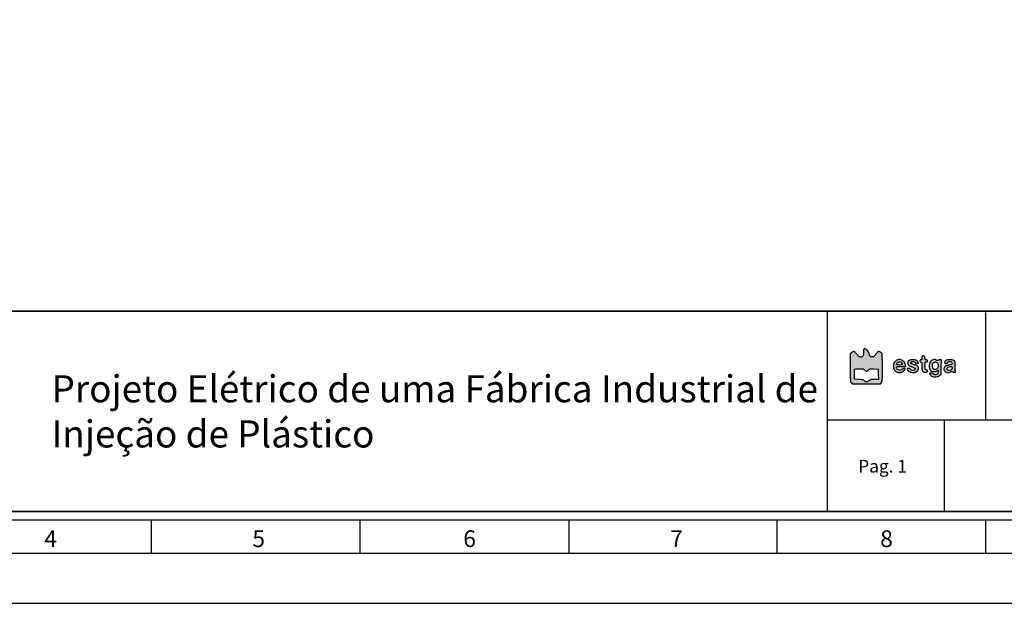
# Model space of a CAD drawing. Header units: millimetres. Extents: x -559 to 10735, y -2326 to 222.
# Tile 612 of 656: x 6853 to 7086, y -1013 to -875. Entities that reach past the tile are written whole.
import ezdxf

# ---------------------------------------------------------------- set-up
doc = ezdxf.new("R2010")
doc.units = ezdxf.units.MM
doc.header["$LTSCALE"] = 4
doc.layers.add('Modelo', color=251, linetype='Continuous')
doc.layers.add('Texto Cabeçalho', color=3, linetype='Continuous')

msp = doc.modelspace()

# ---------------------------------------------------------------- hatches: boundary and pattern name
at = {"layer": 'Texto Cabeçalho'}
h = msp.add_hatch(color=256, dxfattribs=at)
h.dxf.hatch_style = 1
h.paths.add_polyline_path([(7054.78, -954.53, -0.103369), (7054.54, -954.37, -0.100368), (7054.38, -954.12, -0.089615), (7054.33, -953.81, 0.138861), (7054.24, -953.48, 0.04933), (7053.93, -953.08, 0.049188), (7053.56, -952.75, 0.157567), (7053.25, -952.65, 0.119218), (7053.12, -952.69, 0.19762), (7053.04, -952.78, 0.071776), (7053.01, -952.97, 0.007282), (7053, -953.43, -0.03039), (7052.96, -954, -0.109263), (7052.84, -954.34, -0.162003), (7052.62, -954.53, -0.093147), (7052.28, -954.59, -0.088417), (7052.08, -954.56, -0.074351), (7051.9, -954.46, -0.047695), (7051.69, -954.26, -0.013943), (7051.41, -953.93, 0.016235), (7051.19, -953.68, 0.021586), (7050.98, -953.46, 0.019562), (7050.79, -953.3, 0.160613), (7050.69, -953.27, 0.105218), (7050.59, -953.28, 0.031288), (7050.46, -953.35, 0.029869), (7050.31, -953.44, 0.028262), (7050.17, -953.56), (7049.85, -953.85), (7049.85, -957.11, 0.001459), (7049.86, -959.1, 0.014831), (7049.89, -959.92, 0.036596), (7049.95, -960.38, 0.117837), (7050.08, -960.66), (7050.32, -960.94), (7053.66, -960.94), (7057.01, -960.94), (7057.24, -960.64, 0.110111), (7057.37, -960.36, 0.037202), (7057.44, -959.9, 0.01517), (7057.47, -959.09, 0.001536), (7057.47, -957.17, 0.00222), (7057.47, -955.94, 0.00338), (7057.45, -954.88, 0.001252), (7057.43, -953.96, 0.085167), (7057.4, -953.81, 0.1341), (7057.27, -953.62, 0.046674), (7056.99, -953.44, 0.046093), (7056.68, -953.32, 0.175615), (7056.49, -953.33, 0.095071), (7056.4, -953.38, 0.011188), (7056.24, -953.55, 0.013085), (7056.05, -953.76, 0.010367), (7055.86, -953.99, -0.016413), (7055.62, -954.29, -0.050954), (7055.43, -954.46, -0.075762), (7055.25, -954.56, -0.085445), (7055.07, -954.59, -0.100623)])
h.paths.add_polyline_path([(7054.84, -957.39, -0.006824), (7055.45, -957.4), (7056.45, -957.43), (7056.48, -958.67), (7056.52, -959.91), (7055.54, -959.91, 0.008317), (7054.97, -959.92, 0.049732), (7054.67, -959.96, 0.085353), (7054.46, -960.05, 0.053245), (7054.26, -960.22, -0.051848), (7053.99, -960.43, -0.137763), (7053.76, -960.5, -0.141522), (7053.53, -960.45, -0.055915), (7053.27, -960.25, 0.066463), (7053.07, -960.11, 0.061609), (7052.84, -960.02, 0.037581), (7052.5, -959.96, 0.008945), (7051.93, -959.91), (7050.88, -959.85), (7050.85, -958.77, -0.005737), (7050.84, -958.35, -0.007758), (7050.84, -957.97, -0.005495), (7050.85, -957.64, -0.080952), (7050.87, -957.53, -0.226456), (7050.95, -957.46, -0.042121), (7051.16, -957.41, -0.028091), (7051.48, -957.38, -0.008218), (7051.97, -957.37, -0.007127), (7052.59, -957.38, -0.049297), (7052.89, -957.42, -0.091664), (7053.09, -957.51, -0.058119), (7053.29, -957.68, 0.049987), (7053.54, -957.9, 0.158555), (7053.75, -957.96, 0.161487), (7053.95, -957.89, 0.052373), (7054.19, -957.67, -0.055528), (7054.38, -957.5, -0.105577), (7054.56, -957.41, -0.055162)], flags=16)
at = {"layer": 'Texto Cabeçalho', "true_color": 0x000000}
h = msp.add_hatch(color=18, dxfattribs=at)
h.dxf.hatch_style = 1
h.paths.add_polyline_path([(7060.85, -956.94, -0.113871), (7060.99, -956.88, -0.04008), (7061.28, -956.85, -0.005228), (7061.9, -956.85), (7063.01, -956.85), (7062.93, -956.46, 0.048578), (7062.81, -956.07, 0.065059), (7062.63, -955.75, 0.068572), (7062.38, -955.5, 0.062515), (7062.06, -955.32, 0.023173), (7061.73, -955.2, 0.080221), (7061.51, -955.17, 0.075403), (7061.27, -955.21, 0.018955), (7060.91, -955.34, 0.076875), (7060.56, -955.56, 0.080553), (7060.29, -955.87, 0.076557), (7060.13, -956.26, 0.060775), (7060.07, -956.72, 0.052656), (7060.12, -957.18, 0.074597), (7060.27, -957.57, 0.080636), (7060.51, -957.88, 0.074541), (7060.84, -958.1, 0.034396), (7061.19, -958.24, 0.065799), (7061.48, -958.29, 0.069298), (7061.77, -958.26, 0.042275), (7062.09, -958.15, 0.054982), (7062.34, -958.01, 0.036275), (7062.59, -957.8, 0.034641), (7062.8, -957.58, 0.160063), (7062.85, -957.42, 0.390518), (7062.78, -957.34, 0.056062), (7062.52, -957.34, 0.050936), (7062.24, -957.4, 0.117799), (7062.05, -957.51, -0.16673), (7061.71, -957.68, -0.120242), (7061.28, -957.63, -0.124135), (7060.93, -957.39, -0.18266), (7060.8, -957.05, -0.238399)])
h.paths.add_polyline_path([(7060.85, -956.21, -0.091609), (7060.99, -955.99, -0.108903), (7061.2, -955.84, -0.078201), (7061.49, -955.77, -0.081241), (7061.78, -955.79, -0.13845), (7061.98, -955.9, -0.062207), (7062.04, -955.97, -0.039117), (7062.09, -956.07, -0.038824), (7062.12, -956.17, -0.056382), (7062.13, -956.27, -0.139014), (7062.1, -956.38, -0.168808), (7062.02, -956.44, -0.074881), (7061.85, -956.48, -0.012599), (7061.53, -956.48, -0.02814), (7061.1, -956.46, -0.156678), (7060.89, -956.36, -0.311186)], flags=16)
h.paths.add_polyline_path([(7064.04, -956.78, 0.01235), (7064.67, -956.98, -0.055419), (7065.03, -957.14, -0.154763), (7065.21, -957.33, -0.239194), (7065.2, -957.54, -0.128236), (7065.02, -957.73, -0.132572), (7064.8, -957.8, -0.077903), (7064.51, -957.76, -0.080674), (7064.26, -957.65, -0.168057), (7064.13, -957.48, 0.202023), (7064.03, -957.35, 0.079859), (7063.8, -957.28, 0.076974), (7063.55, -957.28, 0.15765), (7063.38, -957.37, 0.332869), (7063.36, -957.53, 0.066485), (7063.55, -957.79, 0.056587), (7063.85, -958.04, 0.072154), (7064.17, -958.19, 0.083014), (7064.83, -958.27, 0.097651), (7065.43, -958.13, 0.116791), (7065.86, -957.79, 0.163369), (7066.03, -957.34, 0.072663), (7065.99, -957.02, 0.122125), (7065.86, -956.79, 0.102823), (7065.62, -956.61, 0.04161), (7065.23, -956.48, -0.012751), (7064.74, -956.34, -0.042101), (7064.43, -956.22, -0.07158), (7064.25, -956.09, -0.207626), (7064.19, -955.95, -0.255969), (7064.27, -955.81, -0.085662), (7064.5, -955.71, -0.073886), (7064.79, -955.69, -0.10615), (7065.04, -955.76, -0.026102), (7065.13, -955.81, -0.033758), (7065.21, -955.87, -0.049946), (7065.28, -955.96, 0.44107), (7065.3, -956.01, 0.040945), (7065.38, -956.03, 0.036019), (7065.5, -956.05, 0.022477), (7065.64, -956.06, 0.006342), (7065.78, -956.06, 0.010544), (7065.9, -956.05, 0.004395), (7065.99, -956.05, 0.389495), (7066, -956.04, 0.121245), (7065.96, -955.88, 0.029603), (7065.82, -955.64, 0.028452), (7065.65, -955.43, 0.14911), (7065.53, -955.35, 0.027359), (7065.15, -955.27, 0.027599), (7064.76, -955.23, 0.029348), (7064.4, -955.23, 0.052114), (7064.11, -955.28, 0.051808), (7063.79, -955.41, 0.112549), (7063.59, -955.59, 0.119902), (7063.49, -955.82, 0.063393), (7063.48, -956.14, 0.088373), (7063.56, -956.42, 0.126496), (7063.72, -956.61, 0.068854)])
h.paths.add_polyline_path([(7067.59, -955.09, -0.022931), (7067.57, -954.86, 0.099329), (7067.52, -954.57, 0.135439), (7067.35, -954.36, 0.177459), (7067.13, -954.29, 0.181757), (7066.93, -954.39, 0.133829), (7066.9, -954.44, 0.022028), (7066.87, -954.56, 0.022866), (7066.85, -954.71, 0.018427), (7066.85, -954.87, -0.024804), (7066.84, -955.08, -0.110756), (7066.8, -955.19, -0.174053), (7066.73, -955.25, -0.085474), (7066.61, -955.27, 0.071854), (7066.5, -955.29, 0.117651), (7066.43, -955.33, 0.122574), (7066.38, -955.4, 0.082072), (7066.36, -955.5, 0.097504), (7066.38, -955.59, 0.076301), (7066.44, -955.68, 0.074004), (7066.51, -955.75, 0.081717), (7066.61, -955.79, -0.145612), (7066.74, -955.87, -0.130186), (7066.81, -956.01, -0.049038), (7066.84, -956.28, -0.005703), (7066.85, -956.88, 0.014049), (7066.87, -957.6, 0.10478), (7066.96, -957.93, 0.190915), (7067.15, -958.1, 0.068962), (7067.51, -958.18, 0.011052), (7067.89, -958.2, 0.089181), (7068.07, -958.17, 0.209026), (7068.15, -958.09, 0.103767), (7068.18, -957.95, 0.102549), (7068.16, -957.85, 0.09348), (7068.1, -957.76, 0.080963), (7068, -957.69, 0.055091), (7067.88, -957.64, -0.085661), (7067.71, -957.57, -0.172689), (7067.62, -957.45, -0.068807), (7067.58, -957.23, -0.006072), (7067.57, -956.66, -0.005), (7067.58, -956.08, -0.07577), (7067.62, -955.88, -0.227977), (7067.7, -955.79, -0.088152), (7067.88, -955.76, 0.044917), (7068.02, -955.74, 0.124433), (7068.11, -955.7, 0.149479), (7068.16, -955.63, 0.07578), (7068.18, -955.52, 0.07578), (7068.16, -955.4, 0.149479), (7068.11, -955.33, 0.124433), (7068.02, -955.29, 0.044917), (7067.88, -955.27, -0.050044), (7067.71, -955.26, -0.186049), (7067.63, -955.2, -0.136666)])
h.paths.add_polyline_path([(7071.47, -955.27), (7071.1, -955.27, 0.033181), (7070.96, -955.28, 0.043568), (7070.84, -955.31, 0.050115), (7070.74, -955.35, 0.187636), (7070.7, -955.4, -0.247449), (7070.66, -955.44, -0.10686), (7070.57, -955.45, -0.060386), (7070.45, -955.42, -0.023082), (7070.3, -955.34, 0.019444), (7070.04, -955.22, 0.077502), (7069.87, -955.18, 0.074546), (7069.69, -955.19, 0.017156), (7069.4, -955.26, 0.196809), (7068.85, -955.69, 0.106383), (7068.59, -956.52, 0.105474), (7068.68, -957.39, 0.191241), (7069.14, -957.93, 0.085158), (7069.44, -958.03, 0.050096), (7069.81, -958.05, 0.050301), (7070.18, -957.99, 0.090587), (7070.45, -957.87, -0.012552), (7070.62, -957.75, -0.257457), (7070.68, -957.75, -0.273567), (7070.72, -957.8, -0.013884), (7070.72, -958, -0.05592), (7070.68, -958.35, -0.118454), (7070.56, -958.59, -0.135537), (7070.36, -958.73, -0.084417), (7070.07, -958.78, -0.04037), (7069.9, -958.77, -0.038681), (7069.74, -958.73, -0.041248), (7069.6, -958.67, -0.099612), (7069.51, -958.6, 0.147033), (7069.33, -958.48, 0.057385), (7069.02, -958.42, 0.064117), (7068.75, -958.44, 0.359237), (7068.66, -958.55, 0.130215), (7068.68, -958.61, 0.023416), (7068.75, -958.72, 0.023868), (7068.85, -958.85, 0.019589), (7068.96, -958.97, 0.128655), (7069.37, -959.21, 0.067817), (7069.95, -959.29, 0.066219), (7070.56, -959.21, 0.103511), (7071.02, -958.98), (7071.39, -958.68), (7071.43, -956.98)])
h.paths.add_polyline_path([(7070.68, -956.35, -0.078162), (7070.72, -956.71, -0.08106), (7070.64, -957.06, -0.110055), (7070.46, -957.33, -0.05576), (7070.23, -957.49, -0.113803), (7070.02, -957.56, -0.118156), (7069.81, -957.52, -0.06293), (7069.58, -957.39, -0.1635), (7069.39, -957.11, -0.06554), (7069.33, -956.65, -0.065846), (7069.38, -956.2, -0.17401), (7069.56, -955.93, -0.081368), (7069.83, -955.8, -0.102035), (7070.1, -955.77, -0.109501), (7070.34, -955.85, -0.106286), (7070.53, -956.03, -0.089684)], flags=16)
h.paths.add_polyline_path([(7074.71, -956.04, 0.036016), (7074.68, -955.71, 0.07733), (7074.61, -955.52, 0.153756), (7074.5, -955.41, 0.069667), (7074.19, -955.3, 0.029511), (7073.75, -955.23, 0.029541), (7073.28, -955.22, 0.051631), (7072.91, -955.27, 0.085642), (7072.47, -955.46, 0.13911), (7072.21, -955.76, 0.300432), (7072.25, -956, 0.213781), (7072.51, -956.12, 0.056561), (7072.65, -956.1, 0.059268), (7072.79, -956.05, 0.06217), (7072.91, -955.98, 0.075491), (7072.99, -955.88, -0.163422), (7073.24, -955.67, -0.138242), (7073.59, -955.64, -0.151603), (7073.88, -955.79, -0.198567), (7073.99, -956.06, -0.109936), (7073.95, -956.25, -0.167168), (7073.83, -956.37, -0.0704), (7073.59, -956.45, -0.008633), (7073.04, -956.55, 0.031451), (7072.82, -956.6, 0.027553), (7072.6, -956.67, 0.028543), (7072.41, -956.77, 0.070294), (7072.28, -956.86, 0.107636), (7072.1, -957.14, 0.108361), (7072.06, -957.47, 0.106663), (7072.15, -957.79, 0.101341), (7072.37, -958.05, 0.072013), (7072.67, -958.22, 0.083264), (7072.98, -958.29, 0.077928), (7073.32, -958.25, 0.054111), (7073.68, -958.11, -0.023082), (7073.84, -958.04, -0.060386), (7073.96, -958, -0.10686), (7074.04, -958.01, -0.247449), (7074.09, -958.05, 0.188788), (7074.13, -958.1, 0.049671), (7074.22, -958.14, 0.043241), (7074.35, -958.17, 0.032838), (7074.5, -958.18, 0.022226), (7074.68, -958.17, 0.123286), (7074.77, -958.14, 0.241912), (7074.8, -958.08, 0.102416), (7074.79, -957.99, -0.071957), (7074.76, -957.86, -0.005942), (7074.74, -957.52, -0.007853), (7074.72, -957.11, -0.005973), (7074.71, -956.66, 0.006065)])
h.paths.add_polyline_path([(7073.93, -956.9, -0.172242), (7073.97, -956.99, -0.047364), (7073.99, -957.14, -0.096839), (7073.94, -957.4, -0.097339), (7073.79, -957.62, -0.098406), (7073.58, -957.76, -0.101383), (7073.33, -957.81, -0.098385), (7073.09, -957.77, -0.121124), (7072.91, -957.63, -0.129792), (7072.82, -957.44, -0.122461), (7072.83, -957.22, -0.103308), (7072.92, -957.06, -0.109403), (7073.07, -956.96, -0.071406), (7073.3, -956.89, -0.022133), (7073.66, -956.86, -0.034533), (7073.83, -956.87, -0.151976)], flags=16)

# ---------------------------------------------------------------- linework, layer by layer
at = {"layer": 'Modelo'}
for p, q in [((7044.41, -943.73), (7044.41, -991.19)), ((7082, -969.44), (7082, -944.06)), ((7044.41, -969.44), (7230.27, -969.44)), ((7072.09, -969.44), (7072.09, -991.19)), ((6884.25, -1001.07), (6884.25, -993.16)), ((6933.68, -1001.07), (6933.68, -993.16)), ((6983.11, -993.16), (6983.11, -1001.07)), ((7032.54, -1001.07), (7032.54, -993.16)), ((7081.98, -1001.07), (7081.98, -993.16)), ((6785.38, -1001.07), (7232.25, -1001.07)), ((6785.38, -1001.07), (6884.25, -1001.07)), ((6884.25, -1001.07), (6983.11, -1001.07)), ((6983.11, -1001.07), (7081.98, -1001.07)), ((7081.98, -1001.07), (7180.84, -1001.07))]:
    msp.add_line(p, q, dxfattribs=at)
for points in [[(6664.77, -1012.94), (7252.02, -1012.94), (7252.02, -597.7), (6664.77, -597.7)], [(6684.54, -993.16), (7232.25, -993.16), (7232.25, -617.48), (6684.54, -617.48)], [(7230.27, -991.19), (6686.52, -991.19), (6686.52, -619.45), (7230.27, -619.45)], [(6686.52, -943.73), (7230.27, -943.73), (7230.27, -991.19), (6686.52, -991.19)], [(7230.27, -943.73), (6686.52, -943.73), (6686.52, -991.19), (7230.27, -991.19)], [(6836.79, -943.73), (7044.41, -943.73), (7044.41, -991.19), (6836.79, -991.19)]]:
    msp.add_lwpolyline(points, close=True, dxfattribs=at)
at = {"layer": 'Texto Cabeçalho'}
for points in [[(7053, -953.43, -0.03039), (7052.96, -954, -0.109263), (7052.84, -954.34, -0.162002), (7052.62, -954.53, -0.093148), (7052.28, -954.59, -0.088414), (7052.08, -954.56, -0.074352), (7051.9, -954.46, -0.047695), (7051.69, -954.26, -0.013943), (7051.41, -953.93, 0.016236), (7051.19, -953.68, 0.021587), (7050.98, -953.46, 0.01956), (7050.79, -953.3, 0.160613), (7050.69, -953.27, 0.105217), (7050.59, -953.28, 0.031287), (7050.46, -953.35, 0.02987), (7050.31, -953.44, 0.028262), (7050.17, -953.56), (7049.85, -953.85), (7049.85, -957.11, 0.001459), (7049.86, -959.1, 0.014831), (7049.89, -959.92, 0.036596), (7049.95, -960.38, 0.117837), (7050.08, -960.66), (7050.32, -960.94), (7053.66, -960.94), (7057.01, -960.94), (7057.24, -960.64, 0.110111), (7057.37, -960.36, 0.037202), (7057.44, -959.9, 0.01517), (7057.47, -959.09, 0.001536), (7057.47, -957.17, 0.00222), (7057.47, -955.94, 0.00338), (7057.45, -954.88, 0.001252), (7057.43, -953.96, 0.085167), (7057.4, -953.81, 0.1341), (7057.27, -953.62, 0.046674), (7056.99, -953.44, 0.046093), (7056.68, -953.32, 0.175615), (7056.49, -953.33, 0.095071), (7056.4, -953.38, 0.011196), (7056.24, -953.55, 0.013078), (7056.05, -953.76, 0.010367), (7055.86, -953.99, -0.016413), (7055.62, -954.29, -0.050954), (7055.43, -954.46, -0.075762), (7055.25, -954.56, -0.085443), (7055.07, -954.59, -0.100625), (7054.78, -954.53, -0.103356), (7054.54, -954.37, -0.100381), (7054.38, -954.12, -0.089614), (7054.33, -953.81, 0.13886), (7054.24, -953.48, 0.04933), (7053.93, -953.08, 0.049188), (7053.56, -952.75, 0.157567), (7053.25, -952.65, 0.119219), (7053.12, -952.69, 0.197619), (7053.04, -952.78, 0.071776), (7053.01, -952.97, 0.007282)], [(7053.29, -957.68, 0.049987), (7053.54, -957.9, 0.158555), (7053.75, -957.96, 0.161487), (7053.95, -957.89, 0.052373), (7054.19, -957.67, -0.055528), (7054.38, -957.5, -0.105578), (7054.56, -957.41, -0.055162), (7054.84, -957.39, -0.006824), (7055.45, -957.4), (7056.45, -957.43), (7056.48, -958.67), (7056.52, -959.91), (7055.54, -959.91, 0.008317), (7054.97, -959.92, 0.049732), (7054.67, -959.96, 0.085354), (7054.46, -960.05, 0.053245), (7054.26, -960.22, -0.051848), (7053.99, -960.43, -0.137763), (7053.76, -960.5, -0.141522), (7053.53, -960.45, -0.055915), (7053.27, -960.25, 0.066463), (7053.07, -960.11, 0.061609), (7052.84, -960.02, 0.037581), (7052.5, -959.96, 0.008945), (7051.93, -959.91), (7050.88, -959.85), (7050.85, -958.77, -0.005737), (7050.84, -958.35, -0.007759), (7050.84, -957.97, -0.005495), (7050.85, -957.64, -0.080952), (7050.87, -957.53, -0.226456), (7050.95, -957.46, -0.042121), (7051.16, -957.41, -0.028091), (7051.48, -957.38, -0.008218), (7051.97, -957.37, -0.007127), (7052.59, -957.38, -0.049297), (7052.89, -957.42, -0.091664), (7053.09, -957.51, -0.058119)]]:
    msp.add_lwpolyline(points, format="xyb", close=True, dxfattribs=at)
at = {"layer": 'Texto Cabeçalho', "color": 18, "true_color": 0x000000}
for points in [[(7066.93, -954.39, 0.13383), (7066.9, -954.44, 0.022027), (7066.87, -954.56, 0.022866), (7066.85, -954.71, 0.018427), (7066.85, -954.87, -0.024804), (7066.84, -955.08, -0.110756), (7066.8, -955.19, -0.174054), (7066.73, -955.25, -0.085474), (7066.61, -955.27, 0.071854), (7066.5, -955.29, 0.117651), (7066.43, -955.33, 0.122573), (7066.38, -955.4, 0.082074), (7066.36, -955.5, 0.097502), (7066.38, -955.59, 0.076311), (7066.44, -955.68, 0.073995), (7066.51, -955.75, 0.081717), (7066.61, -955.79, -0.145614), (7066.74, -955.87, -0.130184), (7066.81, -956.01, -0.049038), (7066.84, -956.28, -0.005703), (7066.85, -956.88, 0.014049), (7066.87, -957.6, 0.10478), (7066.96, -957.93, 0.190915), (7067.15, -958.1, 0.068962), (7067.51, -958.18, 0.011052), (7067.89, -958.2, 0.089181), (7068.07, -958.17, 0.209026), (7068.15, -958.09, 0.103767), (7068.18, -957.95, 0.102549), (7068.16, -957.85, 0.09348), (7068.1, -957.76, 0.080962), (7068, -957.69, 0.055092), (7067.88, -957.64, -0.085661), (7067.71, -957.57, -0.172688), (7067.62, -957.45, -0.068807), (7067.58, -957.23, -0.006069), (7067.57, -956.66, -0.005003), (7067.58, -956.08, -0.07577), (7067.62, -955.88, -0.227976), (7067.7, -955.79, -0.088152), (7067.88, -955.76, 0.044917), (7068.02, -955.74, 0.124434), (7068.11, -955.7, 0.149477), (7068.16, -955.63, 0.07578), (7068.18, -955.52, 0.07578), (7068.16, -955.4, 0.149477), (7068.11, -955.33, 0.124434), (7068.02, -955.29, 0.044917), (7067.88, -955.27, -0.050044), (7067.71, -955.26, -0.186049), (7067.63, -955.2, -0.136666), (7067.59, -955.09, -0.022931), (7067.57, -954.86, 0.099329), (7067.52, -954.57, 0.135439), (7067.35, -954.36, 0.177459), (7067.13, -954.29, 0.181757)], [(7060.91, -955.34, 0.076875), (7060.56, -955.56, 0.080556), (7060.29, -955.87, 0.076556), (7060.13, -956.26, 0.060774), (7060.07, -956.72, 0.052657), (7060.12, -957.18, 0.074597), (7060.27, -957.57, 0.080632), (7060.51, -957.88, 0.074544), (7060.84, -958.1, 0.034396), (7061.19, -958.24, 0.065799), (7061.48, -958.29, 0.069299), (7061.77, -958.26, 0.042275), (7062.09, -958.15, 0.054984), (7062.34, -958.01, 0.036273), (7062.59, -957.8, 0.034643), (7062.8, -957.58, 0.160063), (7062.85, -957.42, 0.390517), (7062.78, -957.34, 0.056063), (7062.52, -957.34, 0.050935), (7062.24, -957.4, 0.117799), (7062.05, -957.51, -0.166731), (7061.71, -957.68, -0.120236), (7061.28, -957.63, -0.12414), (7060.93, -957.39, -0.18266), (7060.8, -957.05, -0.238398), (7060.85, -956.94, -0.113871), (7060.99, -956.88, -0.04008), (7061.28, -956.85, -0.005228), (7061.9, -956.85), (7063.01, -956.85), (7062.93, -956.46, 0.048578), (7062.81, -956.07, 0.065057), (7062.63, -955.75, 0.068575), (7062.38, -955.5, 0.062514), (7062.06, -955.32, 0.023173), (7061.73, -955.2, 0.08022), (7061.51, -955.17, 0.075404), (7061.27, -955.21, 0.018955)], [(7061.98, -955.9, -0.062206), (7062.04, -955.97, -0.039117), (7062.09, -956.07, -0.038823), (7062.12, -956.17, -0.056383), (7062.13, -956.27, -0.139013), (7062.1, -956.38, -0.168809), (7062.02, -956.44, -0.074881), (7061.85, -956.48, -0.012599), (7061.53, -956.48, -0.028141), (7061.1, -956.46, -0.156678), (7060.89, -956.36, -0.311186), (7060.85, -956.21, -0.09161), (7060.99, -955.99, -0.108903), (7061.2, -955.84, -0.078199), (7061.49, -955.77, -0.081243), (7061.78, -955.79, -0.138452)], [(7064.11, -955.28, 0.051806), (7063.79, -955.41, 0.112553), (7063.59, -955.59, 0.119897), (7063.49, -955.82, 0.063394), (7063.48, -956.14, 0.088372), (7063.56, -956.42, 0.126496), (7063.72, -956.61, 0.068854), (7064.04, -956.78, 0.01235), (7064.67, -956.98, -0.055419), (7065.03, -957.14, -0.154763), (7065.21, -957.33, -0.239194), (7065.2, -957.54, -0.128234), (7065.02, -957.73, -0.132575), (7064.8, -957.8, -0.077903), (7064.51, -957.76, -0.080674), (7064.26, -957.65, -0.168057), (7064.13, -957.48, 0.202023), (7064.03, -957.35, 0.079858), (7063.8, -957.28, 0.076975), (7063.55, -957.28, 0.15765), (7063.38, -957.37, 0.332868), (7063.36, -957.53, 0.066484), (7063.55, -957.79, 0.056587), (7063.85, -958.04, 0.072154), (7064.17, -958.19, 0.083015), (7064.83, -958.27, 0.09765), (7065.43, -958.13, 0.11679), (7065.86, -957.79, 0.163367), (7066.03, -957.34, 0.072664), (7065.99, -957.02, 0.122124), (7065.86, -956.79, 0.102824), (7065.62, -956.61, 0.04161), (7065.23, -956.48, -0.012751), (7064.74, -956.34, -0.042101), (7064.43, -956.22, -0.07158), (7064.25, -956.09, -0.207626), (7064.19, -955.95, -0.255969), (7064.27, -955.81, -0.085662), (7064.5, -955.71, -0.073885), (7064.79, -955.69, -0.106152), (7065.04, -955.76, -0.026101), (7065.13, -955.81, -0.03376), (7065.21, -955.87, -0.035864), (7065.26, -955.93, -0.175941), (7065.28, -955.97, 0.30201), (7065.3, -956.01, 0.040944), (7065.38, -956.03, 0.03602), (7065.5, -956.05, 0.022477), (7065.64, -956.06, 0.006342), (7065.78, -956.06, 0.010545), (7065.9, -956.05, 0.004395), (7065.99, -956.05, 0.389495), (7066, -956.04, 0.121245), (7065.96, -955.88, 0.029611), (7065.82, -955.64, 0.028445), (7065.65, -955.43, 0.149111), (7065.53, -955.35, 0.027359), (7065.15, -955.27, 0.027599), (7064.76, -955.23, 0.029348), (7064.4, -955.23, 0.052116)], [(7069.4, -955.26, 0.196809), (7068.85, -955.69, 0.106383), (7068.59, -956.52, 0.105474), (7068.68, -957.39, 0.191244), (7069.14, -957.93, 0.085154), (7069.44, -958.03, 0.050096), (7069.81, -958.05, 0.050301), (7070.18, -957.99, 0.090587), (7070.45, -957.87, -0.012552), (7070.62, -957.75, -0.257457), (7070.68, -957.75, -0.273567), (7070.72, -957.8, -0.013884), (7070.72, -958, -0.05592), (7070.68, -958.35, -0.118454), (7070.56, -958.59, -0.135536), (7070.36, -958.73, -0.084417), (7070.07, -958.78, -0.040357), (7069.9, -958.77, -0.038692), (7069.74, -958.73, -0.041249), (7069.6, -958.67, -0.099612), (7069.51, -958.6, 0.147033), (7069.33, -958.48, 0.057383), (7069.02, -958.42, 0.064119), (7068.75, -958.44, 0.359236), (7068.66, -958.55, 0.130216), (7068.68, -958.61, 0.023416), (7068.75, -958.72, 0.023867), (7068.85, -958.85, 0.01959), (7068.96, -958.97, 0.128655), (7069.37, -959.21, 0.067817), (7069.95, -959.29, 0.066219), (7070.56, -959.21, 0.103511), (7071.02, -958.98), (7071.39, -958.68), (7071.43, -956.98), (7071.47, -955.27), (7071.1, -955.27, 0.033181), (7070.96, -955.28, 0.043567), (7070.84, -955.31, 0.050115), (7070.74, -955.35, 0.187636), (7070.7, -955.4, -0.24745), (7070.66, -955.44, -0.106859), (7070.57, -955.45, -0.060386), (7070.45, -955.42, -0.023082), (7070.3, -955.34, 0.019444), (7070.04, -955.22, 0.077509), (7069.87, -955.18, 0.07454), (7069.69, -955.19, 0.017156)], [(7070.53, -956.03, -0.089685), (7070.68, -956.35, -0.078159), (7070.72, -956.71, -0.081063), (7070.64, -957.06, -0.110055), (7070.46, -957.33, -0.05576), (7070.23, -957.49, -0.113798), (7070.02, -957.56, -0.118162), (7069.81, -957.52, -0.06293), (7069.58, -957.39, -0.1635), (7069.39, -957.11, -0.06554), (7069.33, -956.65, -0.065846), (7069.38, -956.2, -0.174009), (7069.56, -955.93, -0.081369), (7069.83, -955.8, -0.102035), (7070.1, -955.77, -0.1095), (7070.34, -955.85, -0.106285)], [(7072.91, -955.27, 0.085643), (7072.47, -955.46, 0.139111), (7072.21, -955.76, 0.30043), (7072.25, -956, 0.213781), (7072.51, -956.12, 0.056559), (7072.65, -956.1, 0.059271), (7072.79, -956.05, 0.062169), (7072.91, -955.98, 0.075491), (7072.99, -955.88, -0.163421), (7073.24, -955.67, -0.138241), (7073.59, -955.64, -0.151604), (7073.88, -955.79, -0.198569), (7073.99, -956.06, -0.109935), (7073.95, -956.25, -0.167168), (7073.83, -956.37, -0.0704), (7073.59, -956.45, -0.008633), (7073.04, -956.55, 0.031451), (7072.82, -956.6, 0.027552), (7072.6, -956.67, 0.028544), (7072.41, -956.77, 0.070293), (7072.28, -956.86, 0.107636), (7072.1, -957.14, 0.108364), (7072.06, -957.47, 0.106657), (7072.15, -957.79, 0.101343), (7072.37, -958.05, 0.072013), (7072.67, -958.22, 0.083267), (7072.98, -958.29, 0.077925), (7073.32, -958.25, 0.054111), (7073.68, -958.11, -0.023082), (7073.84, -958.04, -0.060386), (7073.96, -958, -0.106859), (7074.04, -958.01, -0.24745), (7074.09, -958.05, 0.188788), (7074.13, -958.1, 0.049672), (7074.22, -958.14, 0.043241), (7074.35, -958.17, 0.032837), (7074.5, -958.18, 0.022226), (7074.68, -958.17, 0.123286), (7074.77, -958.14, 0.241912), (7074.8, -958.08, 0.102416), (7074.79, -957.99, -0.071957), (7074.76, -957.86, -0.005943), (7074.74, -957.52, -0.007853), (7074.72, -957.11, -0.005973), (7074.71, -956.66, 0.006065), (7074.71, -956.04, 0.036016), (7074.68, -955.71, 0.07733), (7074.61, -955.52, 0.153756), (7074.5, -955.41, 0.069667), (7074.19, -955.3, 0.029521), (7073.75, -955.23, 0.029531), (7073.28, -955.22, 0.05163)], [(7073.99, -957.14, -0.096839), (7073.94, -957.4, -0.097339), (7073.79, -957.62, -0.098406), (7073.58, -957.76, -0.101383), (7073.33, -957.81, -0.098386), (7073.09, -957.77, -0.121123), (7072.91, -957.63, -0.129796), (7072.82, -957.44, -0.122458), (7072.83, -957.22, -0.103306), (7072.92, -957.06, -0.109406), (7073.07, -956.96, -0.071406), (7073.3, -956.89, -0.022133), (7073.66, -956.86, -0.034533), (7073.83, -956.87, -0.151976), (7073.93, -956.9, -0.172243), (7073.97, -956.99, -0.047364)]]:
    msp.add_lwpolyline(points, format="xyb", close=True, dxfattribs=at)

# ---------------------------------------------------------------- texts
at = {"layer": 'Modelo', "char_height": 3.95, "attachment_point": 1}
for s, heights, insert in [('4', [3.95], (6858.79, -995.66)), ('5', [0], (6908.13, -995.66)), ('6', [0], (6958.12, -995.66)), ('7', [0], (7007.15, -995.66)), ('8', [0], (7056.95, -995.66))]:
    msp.add_mtext_dynamic_manual_height_columns(s, width=54.2922, gutter_width=19.77, heights=heights, dxfattribs=dict(at, insert=insert))
at = {"layer": 'Texto Cabeçalho', "attachment_point": 1}
for s, width, gutter_width, heights, insert, char_height in [('{\\fMeiryo UI|b1|i0|c0|p50;Projeto Elétrico de uma Fábrica Industrial de Injeção de Plástico}', 186.8119, 24.39, [30.32], (6860.5, -958.91), 6.4146), ('\\pxqc;Pag. 1', 16.806, 15.03, [0], (7049.12, -978.95), 3.0069)]:
    msp.add_mtext_dynamic_manual_height_columns(s, width=width, gutter_width=gutter_width, heights=heights, dxfattribs=dict(at, insert=insert, char_height=char_height))

doc.saveas('drawing.dxf')
